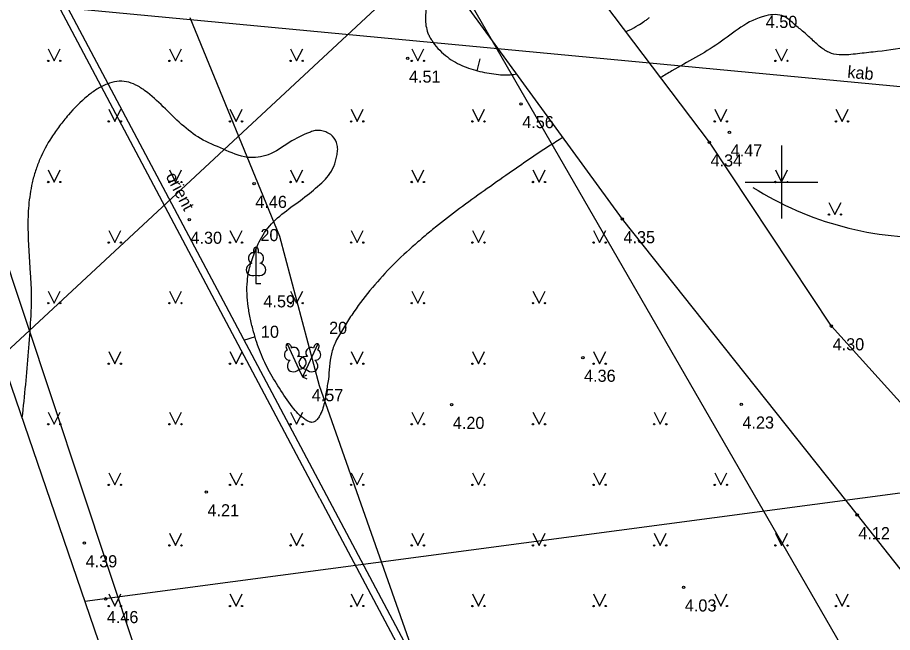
# Model space of a CAD drawing. Extents: x 519536 to 519949, y 326041 to 326519.
# Drawn here: x 519618.48 to 519654.58, y 326281.41 to 326306.79 of the extents above; entities that cross this region are included whole.
import ezdxf

# ---------------------------------------------------------------- set-up
doc = ezdxf.new("R2010")
doc.units = 0
for name, color, linetype in [('APGR_SARK_####_####_#', 7, 'Continuous'), ('CELI_CMAL_####_####_#', 7, 'Continuous'), ('ELEK_VADP_VSPR_####_#', 7, 'Continuous'), ('ELEK_VADP_ZSPR_####_#', 7, 'Continuous'), ('ELEK_VADP_ZSPR_TKST_#', 7, 'Continuous'), ('GEOD_ELEM_####_####_#', 7, 'Continuous'), ('RAMI_UZMR_####_####_#', 7, 'Continuous'), ('RELJ_AATZ_####_TKST_#', 7, 'Continuous'), ('RELJ_ELEM_####_####_#', 7, 'Continuous'), ('RELJ_HORZ_PAMT_####_#', 7, 'Continuous'), ('ROBZ_UZMR_####_####_#', 7, 'Continuous'), ('SAKT_VADV_PKAB_####_#', 7, 'Continuous'), ('SAKT_VADV_PKAB_TKST_#', 7, 'Continuous'), ('TERT_DIAM_####_TKST_#', 7, 'Continuous'), ('TERT_ELEM_####_####_#', 7, 'Continuous')]:
    doc.layers.add(name, color=color, linetype=linetype)

msp = doc.modelspace()

# ---------------------------------------------------------------- linework, layer by layer
at = {"layer": 'APGR_SARK_####_####_#'}
msp.add_line((519627.852, 326323.558), (519653.048, 326279.838), dxfattribs=at)
at = {"layer": 'CELI_CMAL_####_####_#'}
for points in [[(519693.034, 326257.545), (519684.926, 326263.123), (519677.126, 326268.819), (519668.887, 326275.184), (519662.971, 326281.17), (519658.737, 326286.664), (519652.063, 326294.052), (519647.026, 326301.641), (519640.368, 326310.483), (519634.34, 326319.029), (519630.23, 326324.874), (519627.424, 326328.885), (519629.357, 326329.167), (519629.294, 326330.88), (519626.467, 326332.242), (519623.045, 326334.762), (519617.551, 326342), (519611.969, 326349.18), (519606.076, 326356.37), (519604.765, 326357.824)], [(519605.677, 326331.668), (519610.92, 326333.105), (519616.129, 326332.665), (519620.364, 326330.155), (519625.703, 326323.249), (519630.177, 326316.904), (519636.619, 326307.816), (519643.433, 326298.472), (519653.124, 326286.257), (519659.909, 326277.672), (519667.012, 326270.993), (519677.041, 326263.497), (519687.445, 326255.957), (519697.945, 326248.955)]]:
    msp.add_lwpolyline(points, dxfattribs=at)
msp.add_arc((519656.012, 326311.205), 13.501, 237.826, 272.3498, dxfattribs=at)
at = {"layer": 'ELEK_VADP_VSPR_####_#'}
for points in [[(519625.6, 326306.79), (519629.293, 326297.764)], [(519629.293, 326297.764), (519630.933, 326291.599)], [(519630.933, 326291.599), (519636.254, 326276.486)]]:
    msp.add_lwpolyline(points, dxfattribs=at)
at = {"layer": 'ELEK_VADP_ZSPR_####_#'}
for p, q in [((519613.575, 326320.36), (519653.671, 326244.755)), ((519630.956, 326286.932), (519653.53, 326244.585))]:
    msp.add_line(p, q, dxfattribs=at)
msp.add_lwpolyline([(519630.956, 326286.932), (519613.267, 326320.286)], dxfattribs=at)
at = {"layer": 'GEOD_ELEM_####_####_#'}
for p, q in [((519650, 326301.5), (519650, 326300)), ((519648.5, 326300), (519650, 326300)), ((519650, 326300), (519650, 326298.5)), ((519650, 326300), (519651.5, 326300))]:
    msp.add_line(p, q, dxfattribs=at)
at = {"layer": 'RAMI_UZMR_####_####_#'}
msp.add_lwpolyline([(519720.513, 326144.604), (519669.064, 326119.018), (519667.491, 326117.773), (519659.343, 326134.977), (519672.997, 326134.231), (519676.059, 326174.512), (519662.786, 326184.772), (519662.359, 326195.553), (519640.272, 326217.733), (519626.848, 326230.605), (519625.448, 326232.202), (519636.536, 326238.028), (519608.178, 326320.927), (519604.881, 326332.267), (519606.632, 326340.411), (519606.503, 326354.123), (519598.183, 326371.842)], dxfattribs=at)
at = {"layer": 'RELJ_ELEM_####_####_#'}
for centre in [(519634.585, 326305.101), (519639.258, 326303.223), (519647.856, 326302.054), (519647.026, 326301.641), (519628.246, 326299.93), (519625.57, 326298.45), (519643.433, 326298.472), (519652.063, 326294.052), (519641.808, 326292.754), (519636.394, 326290.809), (519648.342, 326290.823), (519626.272, 326287.201), (519653.124, 326286.257), (519621.246, 326285.096), (519645.965, 326283.275), (519622.119, 326282.795)]:
    msp.add_circle(centre, 0.05, dxfattribs=at)
at = {"layer": 'RELJ_HORZ_PAMT_####_#'}
for p, q in [((519637.443, 326304.595), (519637.569, 326305.079)), ((519628.287, 326293.61), (519627.811, 326293.458))]:
    msp.add_line(p, q, dxfattribs=at)
for points in [[(519611.476, 326332.861), (519611.251, 326332.761), (519611.11, 326332.689), (519610.97, 326332.61), (519610.698, 326332.407), (519610.498, 326332.166), (519610.29, 326331.591), (519610.271, 326331.237), (519610.289, 326330.876), (519610.35, 326330.52), (519610.461, 326330.179), (519611.574, 326327.565), (519611.716, 326327.243), (519611.968, 326326.629), (519612.233, 326326.024), (519612.556, 326325.432), (519612.753, 326325.141), (519612.98, 326324.854), (519613.311, 326324.551), (519613.494, 326324.449), (519613.694, 326324.385), (519613.954, 326324.391), (519614.215, 326324.473), (519614.477, 326324.569), (519614.738, 326324.615), (519615.264, 326324.611), (519615.791, 326324.596), (519616.849, 326324.498), (519617.906, 326324.26), (519618.432, 326324.07), (519618.695, 326323.953), (519618.957, 326323.82), (519619.258, 326323.599), (519619.479, 326323.32), (519619.78, 326322.66), (519620.054, 326321.976), (519620.359, 326321.53), (519620.496, 326321.405), (519620.965, 326321.019), (519621.449, 326320.657), (519621.697, 326320.516), (519621.956, 326320.411), (519622.488, 326320.359), (519623.418, 326320.514), (519624.348, 326320.7), (519626.208, 326321.102), (519626.362, 326321.156), (519626.439, 326321.177), (519626.476, 326321.179), (519626.513, 326321.173), (519626.841, 326320.945), (519627.051, 326320.553), (519627.21, 326320.093), (519627.29, 326319.866), (519627.381, 326319.657), (519627.557, 326319.285), (519627.715, 326318.907), (519628.01, 326318.147), (519628.534, 326317.03), (519628.644, 326316.851), (519628.764, 326316.675), (519629.126, 326316.376), (519629.569, 326316.195), (519629.978, 326316.064), (519630.391, 326315.956), (519631.006, 326315.857), (519631.631, 326315.813), (519632.257, 326315.756), (519632.567, 326315.701), (519632.874, 326315.618), (519633.336, 326315.402), (519633.731, 326315.089), (519634.079, 326314.695), (519634.241, 326314.473), (519634.399, 326314.236), (519635.075, 326313.057), (519635.571, 326311.875), (519635.862, 326310.688), (519635.922, 326310.092), (519635.921, 326309.493), (519635.869, 326309.191), (519635.772, 326308.888), (519635.666, 326308.585), (519635.589, 326308.282), (519635.528, 326307.985), (519635.335, 326307.066), (519635.336, 326306.45), (519635.417, 326306.146), (519635.484, 326305.996), (519635.571, 326305.848), (519636.139, 326305.222), (519636.819, 326304.81), (519637.563, 326304.565), (519637.945, 326304.489), (519638.325, 326304.437), (519638.962, 326304.444), (519639.065, 326304.462)], [(519659.867, 326307.467), (519659.789, 326307.275), (519659.632, 326306.899), (519659.469, 326306.524), (519659.384, 326306.405), (519659.328, 326306.356), (519659.265, 326306.313), (519658.984, 326306.195), (519658.355, 326306.081), (519656.896, 326305.823), (519655.434, 326305.589), (519653.968, 326305.383), (519653.232, 326305.303), (519652.498, 326305.242), (519652.062, 326305.31), (519651.856, 326305.405), (519651.664, 326305.53), (519651.456, 326305.701), (519651.261, 326305.877), (519651.07, 326306.053), (519650.874, 326306.226), (519650.498, 326306.538), (519650.109, 326306.835), (519649.35, 326306.86), (519647.412, 326305.731), (519645.479, 326304.587), (519645.017, 326304.309)], [(519643.587, 326306.208), (519643.715, 326306.267), (519644.089, 326306.469), (519644.327, 326306.623), (519644.442, 326306.705), (519644.554, 326306.791)], [(519631.119, 326300.044), (519631.371, 326300.348), (519631.57, 326300.753), (519631.631, 326300.969), (519631.678, 326301.186), (519631.692, 326301.408), (519631.646, 326301.631), (519631.404, 326301.961), (519631.303, 326302.021), (519631.198, 326302.068), (519630.982, 326302.122), (519630.767, 326302.121), (519630.566, 326302.064), (519629.698, 326301.632), (519628.826, 326301.128), (519627.977, 326301.018), (519626.976, 326301.359), (519626.033, 326301.796), (519625.255, 326302.379), (519624.495, 326303.109), (519623.742, 326303.768), (519623.364, 326304.003), (519622.984, 326304.138), (519622.188, 326304.044), (519621.965, 326303.942), (519621.755, 326303.826), (519621.368, 326303.544), (519620.582, 326302.766), (519620.221, 326302.314), (519620.051, 326302.079), (519619.889, 326301.841), (519619.408, 326300.943), (519619.228, 326300.465), (519619.089, 326299.969), (519619.005, 326299.502), (519618.945, 326299.034), (519618.916, 326298.096), (519619.012, 326296.221), (519619.051, 326295.282), (519619.023, 326294.342), (519618.92, 326292.989), (519618.809, 326291.637), (519618.666, 326290.266)], [(519640.981, 326301.835), (519640.405, 326301.473), (519638.765, 326300.362), (519636.718, 326298.902), (519635.725, 326298.133), (519635.242, 326297.731), (519634.766, 326297.319), (519633.86, 326296.455), (519633.025, 326295.52), (519632.271, 326294.511), (519631.929, 326293.974), (519631.613, 326293.412), (519631.433, 326292.91), (519631.355, 326292.387), (519631.308, 326291.857), (519631.219, 326291.333), (519631.109, 326290.743), (519631.003, 326290.456), (519630.927, 326290.308), (519630.878, 326290.239), (519630.814, 326290.172), (519630.724, 326290.105), (519630.63, 326290.081), (519630.497, 326290.114), (519630.368, 326290.183), (519630.228, 326290.288), (519630.101, 326290.395), (519629.882, 326290.634), (519629.349, 326291.396), (519628.883, 326292.163), (519628.506, 326292.964), (519628.356, 326293.382), (519628.224, 326293.815), (519628.096, 326294.334), (519628.045, 326294.597), (519628.002, 326294.861), (519627.953, 326295.385), (519627.966, 326295.908), (519628.016, 326296.295)], [(519628.016, 326296.295), (519628.2, 326296.921), (519628.323, 326297.225), (519628.453, 326297.525), (519628.963, 326298.269), (519629.671, 326298.888), (519630.437, 326299.455), (519631.119, 326300.044)]]:
    msp.add_spline(points, degree=3, dxfattribs=at)
at = {"layer": 'ROBZ_UZMR_####_####_#'}
msp.add_line((519637.6, 326237.884), (519606.9, 326330.17), dxfattribs=at)
at = {"layer": 'SAKT_VADV_PKAB_####_#'}
for points in [[(519617.807, 326292.779), (519667.233, 326338.759)], [(519612.619, 326307.944), (519714.239, 326298.342)], [(519715.34, 326295.199), (519621.261, 326282.681)]]:
    msp.add_lwpolyline(points, dxfattribs=at)
at = {"layer": 'TERT_ELEM_####_####_#'}
for p, q in [((519619.75, 326305.5), (519620, 326305)), ((519620, 326305), (519620.25, 326305.5)), ((519624.75, 326305.5), (519625, 326305)), ((519625, 326305), (519625.25, 326305.5)), ((519629.75, 326305.5), (519630, 326305)), ((519630, 326305), (519630.25, 326305.5)), ((519634.75, 326305.5), (519635, 326305)), ((519635, 326305), (519635.25, 326305.5)), ((519649.75, 326305.5), (519650, 326305)), ((519650, 326305), (519650.25, 326305.5)), ((519622.25, 326303), (519622.5, 326302.5)), ((519622.5, 326302.5), (519622.75, 326303)), ((519627.25, 326303), (519627.5, 326302.5)), ((519627.5, 326302.5), (519627.75, 326303)), ((519632.25, 326303), (519632.5, 326302.5)), ((519632.5, 326302.5), (519632.75, 326303)), ((519637.25, 326303), (519637.5, 326302.5)), ((519637.5, 326302.5), (519637.75, 326303)), ((519647.25, 326303), (519647.5, 326302.5)), ((519647.5, 326302.5), (519647.75, 326303)), ((519652.25, 326303), (519652.5, 326302.5)), ((519652.5, 326302.5), (519652.75, 326303)), ((519619.75, 326300.5), (519620, 326300)), ((519620, 326300), (519620.25, 326300.5)), ((519624.75, 326300.5), (519625, 326300)), ((519625, 326300), (519625.25, 326300.5)), ((519629.75, 326300.5), (519630, 326300)), ((519630, 326300), (519630.25, 326300.5)), ((519634.75, 326300.5), (519635, 326300)), ((519635, 326300), (519635.25, 326300.5)), ((519639.75, 326300.5), (519640, 326300)), ((519640, 326300), (519640.25, 326300.5)), ((519649.75, 326300.5), (519650, 326300)), ((519650, 326300), (519650.25, 326300.5)), ((519651.959, 326299.157), (519652.209, 326298.657)), ((519652.209, 326298.657), (519652.459, 326299.157)), ((519622.25, 326298), (519622.5, 326297.5)), ((519622.5, 326297.5), (519622.75, 326298)), ((519627.25, 326298), (519627.5, 326297.5)), ((519627.5, 326297.5), (519627.75, 326298)), ((519632.25, 326298), (519632.5, 326297.5)), ((519632.5, 326297.5), (519632.75, 326298)), ((519637.25, 326298), (519637.5, 326297.5)), ((519637.5, 326297.5), (519637.75, 326298)), ((519642.25, 326298), (519642.5, 326297.5)), ((519642.5, 326297.5), (519642.75, 326298)), ((519628.321, 326296.156), (519628.321, 326295.809)), ((519628.321, 326295.809), (519628.521, 326295.809)), ((519619.75, 326295.5), (519620, 326295)), ((519620, 326295), (519620.25, 326295.5)), ((519624.75, 326295.5), (519625, 326295)), ((519625, 326295), (519625.25, 326295.5)), ((519629.75, 326295.5), (519630, 326295)), ((519630, 326295), (519630.25, 326295.5)), ((519634.75, 326295.5), (519635, 326295)), ((519635, 326295), (519635.25, 326295.5)), ((519639.75, 326295.5), (519640, 326295)), ((519640, 326295), (519640.25, 326295.5)), ((519622.25, 326293), (519622.5, 326292.5)), ((519622.5, 326292.5), (519622.75, 326293)), ((519627.25, 326293), (519627.5, 326292.5)), ((519627.5, 326292.5), (519627.75, 326293)), ((519632.25, 326293), (519632.5, 326292.5)), ((519632.5, 326292.5), (519632.75, 326293)), ((519637.25, 326293), (519637.5, 326292.5)), ((519637.5, 326292.5), (519637.75, 326293)), ((519642.25, 326293), (519642.5, 326292.5)), ((519642.5, 326292.5), (519642.75, 326293)), ((519630.097, 326292.272), (519630.244, 326291.958)), ((519630.391, 326292.272), (519630.244, 326291.958)), ((519630.244, 326291.958), (519630.425, 326292.043)), ((519630.244, 326291.958), (519630.425, 326291.873)), ((519619.75, 326290.5), (519620, 326290)), ((519620, 326290), (519620.25, 326290.5)), ((519624.75, 326290.5), (519625, 326290)), ((519625, 326290), (519625.25, 326290.5)), ((519629.75, 326290.5), (519630, 326290)), ((519630, 326290), (519630.25, 326290.5)), ((519634.75, 326290.5), (519635, 326290)), ((519635, 326290), (519635.25, 326290.5)), ((519639.75, 326290.5), (519640, 326290)), ((519640, 326290), (519640.25, 326290.5)), ((519644.75, 326290.5), (519645, 326290)), ((519645, 326290), (519645.25, 326290.5)), ((519622.25, 326288), (519622.5, 326287.5)), ((519622.5, 326287.5), (519622.75, 326288)), ((519627.25, 326288), (519627.5, 326287.5)), ((519627.5, 326287.5), (519627.75, 326288)), ((519632.25, 326288), (519632.5, 326287.5)), ((519632.5, 326287.5), (519632.75, 326288)), ((519637.25, 326288), (519637.5, 326287.5)), ((519637.5, 326287.5), (519637.75, 326288)), ((519642.25, 326288), (519642.5, 326287.5)), ((519642.5, 326287.5), (519642.75, 326288)), ((519647.25, 326288), (519647.5, 326287.5)), ((519647.5, 326287.5), (519647.75, 326288)), ((519624.75, 326285.5), (519625, 326285)), ((519625, 326285), (519625.25, 326285.5)), ((519629.75, 326285.5), (519630, 326285)), ((519630, 326285), (519630.25, 326285.5)), ((519634.75, 326285.5), (519635, 326285)), ((519635, 326285), (519635.25, 326285.5)), ((519639.75, 326285.5), (519640, 326285)), ((519640, 326285), (519640.25, 326285.5)), ((519644.75, 326285.5), (519645, 326285)), ((519645, 326285), (519645.25, 326285.5)), ((519649.75, 326285.5), (519650, 326285)), ((519650, 326285), (519650.25, 326285.5)), ((519622.25, 326283), (519622.5, 326282.5)), ((519622.5, 326282.5), (519622.75, 326283)), ((519627.25, 326283), (519627.5, 326282.5)), ((519627.5, 326282.5), (519627.75, 326283)), ((519632.25, 326283), (519632.5, 326282.5)), ((519632.5, 326282.5), (519632.75, 326283)), ((519637.25, 326283), (519637.5, 326282.5)), ((519637.5, 326282.5), (519637.75, 326283)), ((519642.25, 326283), (519642.5, 326282.5)), ((519642.5, 326282.5), (519642.75, 326283)), ((519647.25, 326283), (519647.5, 326282.5)), ((519647.5, 326282.5), (519647.75, 326283)), ((519652.25, 326283), (519652.5, 326282.5)), ((519652.5, 326282.5), (519652.75, 326283))]:
    msp.add_line(p, q, dxfattribs=at)
for points in [[(519628.321, 326297.309), (519628.321, 326296.156)], [(519628.411, 326297.077), (519628.41, 326297.078)], [(519629.61, 326293.317), (519630.097, 326292.272)], [(519629.789, 326293.145), (519629.788, 326293.145)], [(519630.878, 326293.317), (519630.391, 326292.272)], [(519630.861, 326293.069), (519630.86, 326293.07)]]:
    msp.add_lwpolyline(points, dxfattribs=at)
for centre, radius in [((519619.75, 326305), 0.028), ((519620.25, 326305), 0.0263), ((519624.75, 326305), 0.028), ((519625.25, 326305), 0.0263), ((519629.75, 326305), 0.028), ((519630.25, 326305), 0.0263), ((519634.75, 326305), 0.028), ((519635.25, 326305), 0.0263), ((519649.75, 326305), 0.028), ((519650.25, 326305), 0.0263), ((519622.25, 326302.5), 0.028), ((519622.75, 326302.5), 0.0263), ((519627.25, 326302.5), 0.028), ((519627.75, 326302.5), 0.0263), ((519632.25, 326302.5), 0.028), ((519632.75, 326302.5), 0.0263), ((519637.25, 326302.5), 0.028), ((519637.75, 326302.5), 0.0263), ((519647.25, 326302.5), 0.028), ((519647.75, 326302.5), 0.0263), ((519652.25, 326302.5), 0.028), ((519652.75, 326302.5), 0.0263), ((519619.75, 326300), 0.028), ((519620.25, 326300), 0.0263), ((519624.75, 326300), 0.028), ((519625.25, 326300), 0.0263), ((519629.75, 326300), 0.028), ((519630.25, 326300), 0.0263), ((519634.75, 326300), 0.028), ((519635.25, 326300), 0.0263), ((519639.75, 326300), 0.028), ((519640.25, 326300), 0.0263), ((519649.75, 326300), 0.028), ((519650.25, 326300), 0.0263), ((519651.958, 326298.657), 0.028), ((519652.458, 326298.657), 0.0263), ((519622.25, 326297.5), 0.028), ((519622.75, 326297.5), 0.0263), ((519627.25, 326297.5), 0.028), ((519627.75, 326297.5), 0.0263), ((519632.25, 326297.5), 0.028), ((519632.75, 326297.5), 0.0263), ((519637.25, 326297.5), 0.028), ((519637.75, 326297.5), 0.0263), ((519642.25, 326297.5), 0.028), ((519642.75, 326297.5), 0.0263), ((519619.75, 326295), 0.028), ((519620.25, 326295), 0.0263), ((519624.75, 326295), 0.028), ((519625.25, 326295), 0.0263), ((519629.75, 326295), 0.028), ((519630.25, 326295), 0.0263), ((519634.75, 326295), 0.028), ((519635.25, 326295), 0.0263), ((519639.75, 326295), 0.028), ((519640.25, 326295), 0.0263), ((519622.25, 326292.5), 0.028), ((519622.75, 326292.5), 0.0263), ((519627.25, 326292.5), 0.028), ((519627.75, 326292.5), 0.0263), ((519632.25, 326292.5), 0.028), ((519632.75, 326292.5), 0.0263), ((519637.25, 326292.5), 0.028), ((519637.75, 326292.5), 0.0263), ((519642.25, 326292.5), 0.028), ((519642.75, 326292.5), 0.0263), ((519619.75, 326290), 0.028), ((519620.25, 326290), 0.0263), ((519624.75, 326290), 0.028), ((519625.25, 326290), 0.0263), ((519629.75, 326290), 0.028), ((519630.25, 326290), 0.0263), ((519634.75, 326290), 0.028), ((519635.25, 326290), 0.0263), ((519639.75, 326290), 0.028), ((519640.25, 326290), 0.0263), ((519644.75, 326290), 0.028), ((519645.25, 326290), 0.0263), ((519622.25, 326287.5), 0.028), ((519622.75, 326287.5), 0.0263), ((519627.25, 326287.5), 0.028), ((519627.75, 326287.5), 0.0263), ((519632.25, 326287.5), 0.028), ((519632.75, 326287.5), 0.0263), ((519637.25, 326287.5), 0.028), ((519637.75, 326287.5), 0.0263), ((519642.25, 326287.5), 0.028), ((519642.75, 326287.5), 0.0263), ((519647.25, 326287.5), 0.028), ((519647.75, 326287.5), 0.0263), ((519624.75, 326285), 0.028), ((519625.25, 326285), 0.0263), ((519629.75, 326285), 0.028), ((519630.25, 326285), 0.0263), ((519634.75, 326285), 0.028), ((519635.25, 326285), 0.0263), ((519639.75, 326285), 0.028), ((519640.25, 326285), 0.0263), ((519644.75, 326285), 0.028), ((519645.25, 326285), 0.0263), ((519649.75, 326285), 0.028), ((519650.25, 326285), 0.0263), ((519622.25, 326282.5), 0.028), ((519622.75, 326282.5), 0.0263), ((519627.25, 326282.5), 0.028), ((519627.75, 326282.5), 0.0263), ((519632.25, 326282.5), 0.028), ((519632.75, 326282.5), 0.0263), ((519637.25, 326282.5), 0.028), ((519637.75, 326282.5), 0.0263), ((519642.25, 326282.5), 0.028), ((519642.75, 326282.5), 0.0263), ((519647.25, 326282.5), 0.028), ((519647.75, 326282.5), 0.0263), ((519652.25, 326282.5), 0.028), ((519652.75, 326282.5), 0.0263)]:
    msp.add_circle(centre, radius, dxfattribs=at)
for centre, major_axis, ratio, start_param, end_param in [((519628.193, 326296.864), (-0.039, -0.212), 0.861323, 3.141593, 6.283185), ((519628.321, 326297.159), (0, -0.15), 0.707107, 3.14537, 5.287485), ((519628.321, 326297.159), (0, -0.15), 0.707107, 0.995701, 3.137816), ((519628.449, 326296.864), (0.039, -0.212), 0.861323, 0, 3.141593), ((519628.231, 326296.402), (0.307, 0.095), 0.814445, 1.570796, 4.752015), ((519628.411, 326296.402), (-0.307, 0.095), 0.814445, 1.531171, 4.712389), ((519629.682, 326292.86), (0.055, -0.209), 0.861323, 3.141593, 6.283185), ((519629.674, 326293.182), (0.063, -0.136), 0.707107, 3.14537, 5.287485), ((519629.673, 326293.181), (0.063, -0.136), 0.707107, 0.995701, 3.137816), ((519629.914, 326292.969), (0.125, -0.176), 0.861323, 0, 3.141593), ((519630.574, 326292.969), (-0.125, -0.176), 0.861323, 3.141593, 6.283185), ((519630.815, 326293.181), (-0.063, -0.136), 0.707107, 3.14537, 5.287485), ((519630.806, 326292.86), (-0.055, -0.209), 0.861323, 0, 3.141593), ((519630.814, 326293.182), (-0.063, -0.136), 0.707107, 0.995701, 3.137816), ((519630.075, 326292.533), (-0.318, -0.043), 0.814445, 1.531171, 4.712389), ((519630.413, 326292.533), (0.318, -0.043), 0.814445, 1.570796, 4.752015), ((519629.912, 326292.458), (0.238, 0.216), 0.814445, 1.570796, 4.752015), ((519630.576, 326292.458), (-0.238, 0.216), 0.814445, 1.531171, 4.712389)]:
    msp.add_ellipse(centre, major_axis=major_axis, ratio=ratio, start_param=start_param, end_param=end_param, dxfattribs=at)

# ---------------------------------------------------------------- texts
at = {"layer": 'ELEK_VADP_ZSPR_TKST_#'}
msp.add_text('orient', height=0.5, rotation=297.9382, dxfattribs=at).set_placement((519624.584, 326300.242))
at = {"layer": 'RELJ_AATZ_####_TKST_#'}
for s, p in [('4.50', (519649.353, 326306.359)), ('4.51', (519634.635, 326304.101)), ('4.56', (519639.308, 326302.223)), ('4.47', (519647.906, 326301.054)), ('4.34', (519647.076, 326300.641)), ('4.46', (519628.296, 326298.93)), ('4.30', (519625.62, 326297.45)), ('4.35', (519643.483, 326297.472)), ('4.59', (519628.63, 326294.826)), ('4.30', (519652.113, 326293.052)), ('4.36', (519641.858, 326291.754)), ('4.57', (519630.623, 326290.952)), ('4.20', (519636.444, 326289.809)), ('4.23', (519648.392, 326289.823)), ('4.21', (519626.322, 326286.201)), ('4.12', (519653.174, 326285.257)), ('4.39', (519621.296, 326284.096)), ('4.03', (519646.015, 326282.275)), ('4.46', (519622.169, 326281.795))]:
    msp.add_text(s, height=0.5, dxfattribs=at).set_placement(p)
at = {"layer": 'SAKT_VADV_PKAB_TKST_#'}
msp.add_text('kab', height=0.5, rotation=354.6026, dxfattribs=at).set_placement((519652.704, 326304.307))
at = {"layer": 'TERT_DIAM_####_TKST_#'}
for s, p in [(' 20', (519628.321, 326297.56)), ('20', (519631.34, 326293.733)), ('10', (519628.526, 326293.57))]:
    msp.add_text(s, height=0.5, dxfattribs=at).set_placement(p)

doc.saveas('drawing.dxf')
